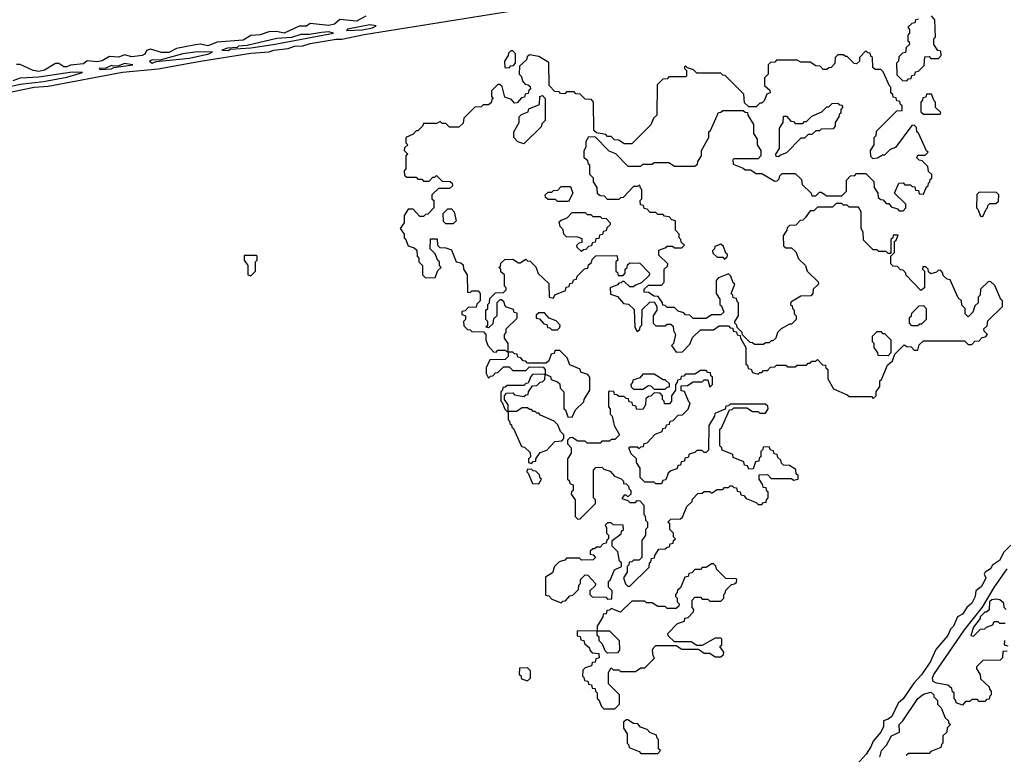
# Model space of a CAD drawing. Extents: x 2889633 to 3052318, y 540750 to 918690.
# Tile 367 of 656: x 2944452 to 2949750, y 782575 to 786528. Entities that reach past the tile are written whole.
import ezdxf

# ---------------------------------------------------------------- set-up
doc = ezdxf.new("R2010")
doc.units = 0

msp = doc.modelspace()

# ---------------------------------------------------------------- linework, layer by layer
at = {"layer": '0CON02XD'}
for points in [[(2944365, 786131.2), (2944530, 786165), (2944605, 786171.2), (2945005.7, 786245.7), (2945196.1, 786263.9), (2945424.4, 786305.6), (2945695, 786347.5), (2945795, 786356.2), (2945820, 786365), (2945896.4, 786373.6), (2945930, 786385), (2945975, 786388), (2946015, 786400.8), (2946153.9, 786423.9), (2946185.9, 786424.1), (2946305, 786448.6), (2947202, 786592)], [(2946315, 786547.5), (2946265, 786520), (2946175, 786530), (2946145, 786503.8), (2946115, 786496.7), (2946015, 786507.5), (2945995, 786493.3), (2945955, 786493.3), (2945875, 786456), (2945833.9, 786463.9), (2945793, 786463), (2945745, 786446.7), (2945695, 786442.5), (2945655, 786418.8), (2945515, 786407.5), (2945465, 786388), (2945425, 786396.7), (2945397, 786393), (2945295.9, 786374.1), (2945255, 786351.9), (2945215, 786352), (2945155, 786370), (2945135, 786362.5), (2945125, 786343.3), (2945110, 786335), (2945055, 786328), (2945015, 786338.8), (2944985, 786327.5), (2944935, 786330), (2944895, 786306.7), (2944868, 786302), (2944815, 786307.5), (2944795, 786291.2), (2944725, 786283.3), (2944705, 786274), (2944690, 786275), (2944661.7, 786291.7), (2944645, 786292.5), (2944585, 786256.7), (2944555, 786250), (2944524.2, 786254.2), (2944455, 786286.7), (2944435, 786287.5)], [(2949288.3, 786531.7), (2949271.7, 786528.3), (2949268.3, 786511.7), (2949251.7, 786508.3), (2949231.7, 786488.3), (2949240, 786475), (2949240, 786455), (2949230, 786445), (2949230, 786415), (2949238.3, 786408.3), (2949240, 786395), (2949221.7, 786378.3), (2949218.3, 786351.7), (2949201.7, 786348.3), (2949181.7, 786328.3), (2949180, 786305), (2949170, 786295), (2949171.7, 786231.7), (2949201.7, 786201.7), (2949225, 786200)], [(2949225, 786200), (2949235, 786210), (2949248.3, 786211.7), (2949251.7, 786228.3), (2949268.3, 786231.7), (2949271.7, 786248.3), (2949288.3, 786251.7), (2949318.3, 786281.7), (2949321.7, 786328.3), (2949345, 786330), (2949355, 786320), (2949395, 786320), (2949410, 786335), (2949408.3, 786358.3), (2949391.7, 786361.7), (2949370, 786395), (2949370, 786425), (2949380, 786435), (2949377, 786527), (2949358.3, 786548.3)], [(2946210, 786470), (2946295, 786474.3), (2946350, 786485), (2946370, 786495), (2946335, 786500), (2946215, 786476.7), (2946210, 786470)], [(2945575, 786363.3), (2945585, 786370), (2945695, 786376.7), (2945815, 786394.2), (2946140, 786455), (2946115, 786462.5), (2946075, 786460), (2946010.7, 786449.3), (2945965, 786448.8), (2945915, 786433.3), (2945835, 786428), (2945675, 786390), (2945630, 786385), (2945621.7, 786378.3), (2945570, 786375), (2945540, 786365), (2945575, 786363.3)], [(2945165, 786294), (2945187, 786303), (2945365, 786320.8), (2945470, 786345), (2945490, 786355), (2945395, 786353.8), (2945330, 786345), (2945205, 786310), (2945165, 786312.5), (2945150, 786305), (2945165, 786294)], [(2947361.7, 786131.7), (2947355, 786140), (2947331.7, 786141.7), (2947300, 786175), (2947298.3, 786298.3), (2947245, 786330), (2947195, 786340), (2947181.7, 786328.3), (2947178.3, 786311.7), (2947141.7, 786278.3), (2947140, 786235), (2947150, 786225), (2947160, 786195), (2947171.7, 786181.7), (2947188.3, 786178.3), (2947198.3, 786168.3), (2947200, 786155), (2947191.7, 786148.3), (2947188.3, 786131.7), (2947171.7, 786128.3), (2947168.3, 786111.7), (2947151.7, 786108.3), (2947128.3, 786081.7), (2947115, 786080), (2947098.3, 786098.3), (2947061.7, 786111.7), (2947048.3, 786168.3), (2947035, 786180), (2947025, 786180), (2946990, 786145), (2946990, 786115), (2947000, 786105), (2946991.7, 786098.3), (2946988.3, 786081.7), (2946975, 786070), (2946945, 786070), (2946935, 786060), (2946901.7, 786058.3), (2946841.7, 785998.3), (2946838.3, 785971.7), (2946815, 785950), (2946765, 785950), (2946745, 785970), (2946725, 785970), (2946715, 785980), (2946695, 785970), (2946625, 785970), (2946620, 785955), (2946595, 785930), (2946585, 785930), (2946568.3, 785911.7), (2946530, 785895), (2946530, 785865), (2946540, 785855), (2946521.7, 785838.3), (2946520, 785825), (2946540, 785805), (2946530, 785795), (2946530, 785725), (2946520, 785715), (2946521.7, 785691.7), (2946535, 785680), (2946585, 785680), (2946595, 785670), (2946615, 785670), (2946625, 785660), (2946655, 785660), (2946675, 785680), (2946685, 785680), (2946695, 785690), (2946725, 785660), (2946768.3, 785658.3), (2946778.3, 785648.3), (2946780, 785635), (2946765, 785620), (2946705, 785620), (2946670, 785585), (2946670, 785565), (2946680, 785555), (2946680, 785515), (2946648.3, 785481.7), (2946635, 785480), (2946625, 785470), (2946605, 785470), (2946568.3, 785508.3), (2946541.7, 785508.3), (2946520, 785475), (2946520, 785435), (2946500, 785405), (2946520, 785375), (2946520, 785355), (2946528.3, 785348.3), (2946541.7, 785311.7), (2946575, 785300), (2946588.3, 785288.3), (2946590, 785255), (2946600, 785245), (2946600, 785225), (2946620, 785205), (2946620, 785155), (2946635, 785140), (2946688.3, 785141.7), (2946701.7, 785178.3), (2946720, 785195), (2946710, 785205), (2946710, 785225), (2946701.7, 785231.7), (2946688.3, 785268.3), (2946660, 785295), (2946661.7, 785348.3), (2946698.3, 785348.3), (2946700, 785315), (2946711.7, 785301.7), (2946745, 785300), (2946775, 785290), (2946800, 785225), (2946825, 785220), (2946838.3, 785208.3), (2946840, 785185), (2946860, 785155), (2946861.7, 785061.7), (2946875, 785060), (2946885, 785070), (2946918.3, 785068.3), (2946930, 785055), (2946930, 785015), (2946911.7, 784998.3), (2946908.3, 784981.7), (2946865, 784980), (2946848.3, 784961.7), (2946831.7, 784958.3), (2946831.7, 784941.7), (2946850, 784935), (2946850, 784915), (2946840, 784905), (2946841.7, 784881.7), (2946861.7, 784861.7), (2946875, 784860), (2946885, 784850), (2946948.3, 784848.3), (2946960, 784835), (2946960, 784805), (2946970, 784775), (2947001.7, 784741.7), (2947015, 784740), (2947025, 784750), (2947065, 784750), (2947080, 784740), (2947080, 784785), (2947060, 784815), (2947060, 784835), (2947070, 784845), (2947070, 784865), (2947128.3, 784921.7), (2947128.3, 784948.3), (2947111.7, 784951.7), (2947108.3, 784968.3), (2947071.7, 784981.7), (2947061.7, 784991.7), (2947058.3, 785008.3), (2947045, 785020), (2947035, 785020), (2947020, 785005), (2947020, 784935), (2947001.7, 784918.3), (2946998.3, 784891.7), (2946975, 784870), (2946960, 784875), (2946970, 784885), (2946970, 784905), (2946960, 784915), (2946960, 784965), (2946970, 784975), (2946970, 784995), (2946980, 785005), (2946981.7, 785028.3), (2947011.7, 785058.3), (2947055, 785060), (2947070, 785075), (2947070, 785085), (2947060, 785095), (2947060, 785155), (2947041.7, 785171.7), (2947040, 785185), (2947030, 785195), (2947038.3, 785201.7), (2947041.7, 785218.3), (2947061.7, 785238.3), (2947105, 785240), (2947135, 785220), (2947145, 785220), (2947175, 785240), (2947185, 785230), (2947198.3, 785228.3), (2947228.3, 785198.3), (2947241.7, 785161.7), (2947298.3, 785108.3), (2947300, 785035), (2947325, 785030), (2947331.7, 785048.3), (2947388.3, 785071.7), (2947391.7, 785088.3), (2947408.3, 785091.7), (2947411.7, 785108.3), (2947428.3, 785111.7), (2947431.7, 785128.3), (2947448.3, 785131.7), (2947451.7, 785148.3), (2947491.7, 785188.3), (2947508.3, 785191.7), (2947511.7, 785208.3), (2947528.3, 785221.7), (2947531.7, 785238.3), (2947551.7, 785258.3), (2947665, 785260), (2947670, 785235), (2947660, 785225), (2947660, 785175), (2947668.3, 785168.3), (2947671.7, 785151.7), (2947698.3, 785151.7), (2947710, 785165), (2947710, 785185), (2947720, 785195), (2947721.7, 785208.3), (2947735, 785220), (2947788.3, 785218.3), (2947840, 785165), (2947838.3, 785151.7), (2947798.3, 785111.7), (2947765, 785100), (2947755, 785090), (2947735, 785090), (2947705, 785120), (2947695, 785120), (2947688.3, 785111.7), (2947675, 785110), (2947668.3, 785101.7), (2947630, 785085), (2947631.7, 785051.7), (2947668.3, 785038.3), (2947701.7, 785001.7), (2947728.3, 784998.3), (2947758.3, 784968.3), (2947761.7, 784871.7), (2947775, 784850), (2947788.3, 784861.7), (2947790, 784875), (2947800, 784885), (2947801.7, 784968.3), (2947841.7, 785008.3), (2947865, 785010), (2947880, 784985), (2947880, 784965), (2947860, 784935), (2947860, 784895), (2947875, 784880), (2947925, 784880), (2947935, 784890), (2947955, 784890), (2947968.3, 784878.3), (2947970, 784855), (2947980, 784835), (2947970, 784785), (2947960, 784775), (2947985, 784740), (2948018.3, 784741.7), (2948058.3, 784781.7), (2948071.7, 784818.3), (2948115, 784860), (2948185, 784860), (2948215, 784880), (2948265, 784880), (2948275, 784870), (2948288.3, 784868.3), (2948291.7, 784851.7), (2948308.3, 784848.3), (2948311.7, 784831.7), (2948328.3, 784828.3), (2948330, 784815), (2948360, 784765), (2948360, 784675), (2948368.3, 784668.3), (2948371.7, 784651.7), (2948388.3, 784648.3), (2948395, 784630), (2948425, 784620), (2948435, 784630), (2948445, 784630), (2948455, 784640), (2948475, 784640), (2948491.7, 784658.3), (2948515, 784660), (2948525, 784670), (2948575, 784670), (2948585, 784660), (2948625, 784660), (2948635, 784670), (2948685, 784670), (2948695, 784680), (2948705, 784680), (2948715, 784690), (2948735, 784690), (2948745, 784700), (2948771.7, 784671.7), (2948788.3, 784668.3), (2948790, 784655), (2948800, 784645), (2948800, 784595), (2948831.7, 784541.7), (2948905, 784510), (2948915, 784500), (2949035, 784500), (2949045, 784490)], [(2947085, 786270), (2947095, 786280), (2947108.3, 786281.7), (2947120, 786295), (2947120, 786345), (2947105, 786360), (2947095, 786360), (2947081.7, 786348.3), (2947080, 786335), (2947060, 786305), (2947061.7, 786271.7), (2947085, 786270)], [(2949045, 784490), (2949060, 784505), (2949060, 784525), (2949080, 784555), (2949080, 784585), (2949088.3, 784591.7), (2949121.7, 784668.3), (2949148.3, 784691.7), (2949161.7, 784728.3), (2949211.7, 784778.3), (2949225, 784770), (2949248.3, 784768.3), (2949265, 784750), (2949285, 784750), (2949291.7, 784778.3), (2949315, 784800), (2949535, 784800), (2949555, 784780), (2949575, 784780), (2949591.7, 784798.3), (2949615, 784800), (2949631.7, 784818.3), (2949648.3, 784821.7), (2949660, 784835), (2949641.7, 784851.7), (2949640, 784865), (2949658.3, 784881.7), (2949661.7, 784908.3), (2949740, 784985), (2949740, 785015), (2949731.7, 785021.7), (2949698.3, 785098.3), (2949678.3, 785118.3), (2949665, 785120), (2949621.7, 785078.3), (2949620, 785045), (2949610, 785035), (2949610, 785005), (2949591.7, 784988.3), (2949580, 784955), (2949555, 784930), (2949540, 784945), (2949540, 784975), (2949521.7, 784991.7), (2949520, 785015), (2949501.7, 785031.7), (2949458.3, 785128.3), (2949441.7, 785131.7), (2949421.7, 785151.7), (2949420, 785165), (2949408.3, 785178.3), (2949395, 785180), (2949385, 785170), (2949355, 785160), (2949341.7, 785171.7), (2949340, 785185), (2949328.3, 785198.3), (2949311.7, 785198.3), (2949310, 785185), (2949320, 785175), (2949320, 785085), (2949301.7, 785071.7), (2949220, 785155), (2949220, 785165), (2949205, 785180), (2949191.7, 785181.7), (2949175, 785200), (2949151.7, 785201.7), (2949140, 785215), (2949140, 785255), (2949160, 785275), (2949160, 785335), (2949168.3, 785341.7), (2949178.3, 785368.3), (2949151.7, 785368.3), (2949150, 785355), (2949140, 785345), (2949140, 785275), (2949135, 785270), (2949125, 785270), (2949115, 785280), (2949075, 785280), (2949065, 785290), (2949045, 785290), (2948991.7, 785341.7), (2948990, 785385), (2948980, 785405), (2948980, 785495), (2948965, 785520), (2948915, 785520), (2948905, 785530), (2948885, 785530), (2948875, 785540), (2948845, 785540), (2948825, 785520), (2948745, 785520), (2948725, 785500), (2948705, 785500), (2948678.3, 785461.7), (2948665, 785450), (2948651.7, 785448.3), (2948628.3, 785421.7), (2948595, 785420), (2948581.7, 785408.3), (2948580, 785395), (2948560, 785365), (2948561.7, 785311.7), (2948575, 785300), (2948605, 785300), (2948628.3, 785278.3), (2948641.7, 785241.7), (2948680, 785205), (2948690, 785175), (2948748.3, 785118.3), (2948750, 785105), (2948721.7, 785078.3), (2948720, 785055), (2948708.3, 785041.7), (2948655, 785040), (2948601.7, 785008.3), (2948600, 784995), (2948608.3, 784988.3), (2948610, 784975), (2948620, 784965), (2948620, 784945), (2948630, 784935), (2948630, 784915), (2948605, 784890), (2948595, 784890), (2948550, 784865), (2948530, 784845), (2948520, 784815), (2948505, 784800), (2948495, 784800), (2948485, 784790), (2948465, 784790), (2948455, 784780), (2948405, 784780), (2948395, 784790), (2948381.7, 784791.7), (2948341.7, 784831.7), (2948340, 784845), (2948311.7, 784871.7), (2948310, 784885), (2948300, 784895), (2948300, 784905), (2948320, 784935), (2948320, 785005), (2948311.7, 785011.7), (2948308.3, 785028.3), (2948291.7, 785031.7), (2948290, 785045), (2948280, 785055), (2948300, 785105), (2948291.7, 785111.7), (2948278.3, 785148.3), (2948265, 785160), (2948211.7, 785138.3), (2948200, 785125), (2948200, 785055), (2948220, 785025), (2948220, 784995), (2948228.3, 784988.3), (2948240, 784955), (2948225, 784940), (2948175, 784940), (2948145, 784920), (2948075, 784920), (2948058.3, 784938.3), (2948035, 784940), (2948025, 784950), (2947995, 784960), (2947975, 784980), (2947935, 784980), (2947925, 784990), (2947911.7, 784991.7), (2947910, 785005), (2947888.3, 785038.3), (2947865, 785040), (2947835, 785060), (2947811.7, 785061.7), (2947811.7, 785078.3), (2947835, 785100), (2947905, 785100), (2947920, 785115), (2947920, 785185), (2947938.3, 785201.7), (2947940, 785215), (2947891.7, 785261.7), (2947891.7, 785288.3), (2947925, 785300), (2947935, 785310), (2947965, 785310), (2947975, 785300), (2948015, 785300), (2948030, 785315), (2948011.7, 785331.7), (2948010, 785345), (2948000, 785355), (2948000, 785375), (2947980, 785395), (2947980, 785445), (2947961.7, 785451.7), (2947947, 785467), (2947921.7, 785471.7), (2947915, 785480), (2947885, 785480), (2947875, 785490), (2947845, 785490), (2947828.3, 785508.3), (2947811.7, 785511.7), (2947808.3, 785528.3), (2947791.7, 785531.7), (2947790, 785555), (2947800, 785565), (2947800, 785615), (2947791.7, 785621.7), (2947788.3, 785638.3), (2947775, 785630), (2947755, 785630), (2947698.3, 785571.7), (2947685, 785570), (2947675, 785560), (2947615, 785560), (2947598.3, 785578.3), (2947575, 785580), (2947561.7, 785591.7), (2947560, 785625), (2947540, 785655), (2947540, 785675), (2947520, 785695), (2947520, 785745), (2947511.7, 785751.7), (2947508.3, 785768.3), (2947490, 785785), (2947490, 785825), (2947500, 785845), (2947500, 785875), (2947515, 785900), (2947548.3, 785898.3), (2947621.7, 785821.7), (2947658.3, 785808.3), (2947725, 785740), (2947795, 785740), (2947805, 785750), (2947855, 785750), (2947865, 785760), (2947945, 785760), (2947975, 785740), (2948085, 785740), (2948098.3, 785751.7), (2948100, 785765), (2948120, 785795), (2948120, 785825), (2948160, 785895), (2948160, 785925), (2948168.3, 785931.7), (2948211.7, 786028.3), (2948225, 786030), (2948235, 786040), (2948345, 786040), (2948355, 786030), (2948368.3, 786028.3), (2948370, 786015), (2948400, 785965), (2948400, 785915), (2948420, 785885), (2948420, 785855), (2948440, 785825), (2948440, 785795), (2948425, 785780), (2948295, 785780), (2948290, 785775), (2948291.7, 785751.7), (2948345, 785730), (2948355, 785720), (2948385, 785720), (2948415, 785700), (2948445, 785700), (2948515, 785660), (2948528.3, 785661.7), (2948538.3, 785671.7), (2948541.7, 785688.3), (2948555, 785700), (2948625, 785700), (2948658.3, 785668.3), (2948661.7, 785641.7), (2948710, 785595), (2948715, 785580), (2948735, 785580), (2948755, 785600), (2948765, 785600), (2948795, 785580), (2948875, 785580), (2948900, 785605), (2948900, 785665), (2948921.7, 785688.3), (2948945, 785690), (2948955, 785700), (2949005, 785700), (2949048.3, 785658.3), (2949050, 785625), (2949070, 785595), (2949071.7, 785571.7), (2949085, 785560), (2949098.3, 785558.3), (2949115, 785540), (2949128.3, 785538.3), (2949141.7, 785521.7), (2949175, 785510), (2949185, 785500), (2949205, 785500), (2949220, 785515), (2949220, 785535), (2949160, 785595), (2949181.7, 785648.3), (2949205, 785650), (2949215, 785640), (2949245, 785640), (2949255, 785630), (2949268.3, 785628.3), (2949271.7, 785611.7), (2949288.3, 785608.3), (2949291.7, 785591.7), (2949315, 785590), (2949331.7, 785628.3), (2949340, 785635), (2949341.7, 785648.3), (2949350, 785655), (2949351.7, 785668.3), (2949360, 785675), (2949360, 785695), (2949341.7, 785711.7), (2949338.3, 785738.3), (2949308.3, 785768.3), (2949291.7, 785771.7), (2949280, 785785), (2949285, 785800), (2949325, 785800), (2949340, 785815), (2949331.7, 785821.7), (2949288.3, 785918.3), (2949280, 785925), (2949278.3, 785948.3), (2949265, 785960), (2949251.7, 785958.3), (2949165, 785840), (2949135, 785830), (2949105, 785800), (2949095, 785800), (2949067, 785783), (2949045, 785780), (2949031.7, 785791.7), (2949030, 785825), (2949050, 785855), (2949050, 785895), (2949060, 785905), (2949061.7, 785928.3), (2949171.7, 786038.3), (2949200, 786040), (2949200, 786065), (2949191.7, 786071.7), (2949188.3, 786088.3), (2949171.7, 786091.7), (2949168.3, 786108.3), (2949151.7, 786111.7), (2949150, 786125), (2949140, 786135), (2949140, 786165), (2949131.7, 786171.7), (2949098.3, 786248.3), (2949085, 786260), (2949055, 786260), (2949041.7, 786271.7), (2949040, 786325), (2949031.7, 786331.7), (2949028.3, 786348.3), (2949015, 786350), (2949005, 786360), (2948970, 786325), (2948970, 786305), (2948955, 786290), (2948941.7, 786291.7), (2948905, 786330), (2948895, 786330), (2948885, 786340), (2948855, 786340), (2948840, 786325), (2948838.3, 786291.7), (2948818.3, 786271.7), (2948805, 786270), (2948795, 786260), (2948775, 786260), (2948758.3, 786278.3), (2948735, 786280), (2948705, 786300), (2948655, 786300), (2948635, 786310), (2948525, 786310), (2948515, 786300), (2948491.7, 786298.3), (2948480, 786285), (2948480, 786235), (2948460, 786215), (2948460, 786175), (2948488.3, 786148.3), (2948490, 786135), (2948471.7, 786128.3), (2948458.3, 786091.7), (2948445, 786080), (2948435, 786080), (2948415, 786060), (2948375, 786060), (2948351.7, 786081.7), (2948348.3, 786128.3), (2948248.3, 786228.3), (2948235, 786230), (2948225, 786240), (2948095, 786240), (2948078.3, 786258.3), (2948045, 786270), (2948035, 786280), (2948030, 786275), (2948030, 786265), (2948040, 786255), (2948040, 786225), (2948035, 786220), (2947945, 786220), (2947935, 786210), (2947911.7, 786208.3), (2947881.7, 786178.3), (2947880, 786015), (2947861.7, 785998.3), (2947848.3, 785961.7), (2947745, 785860), (2947705, 785860), (2947675, 785880), (2947651.7, 785881.7), (2947635, 785900), (2947615, 785900), (2947605, 785910), (2947555, 785920), (2947541.7, 785931.7), (2947540, 786085), (2947528.3, 786098.3), (2947495, 786100), (2947468.3, 786128.3), (2947445, 786130), (2947435, 786140), (2947395, 786140), (2947385, 786130), (2947361.7, 786131.7)], [(2944885, 786260), (2944945, 786264), (2944958.3, 786271.7), (2945060, 786285), (2945015, 786292.5), (2944985, 786280), (2944955, 786277.5), (2944945, 786282.5), (2944915, 786267.5), (2944880, 786265), (2944885, 786260)], [(2944325, 786153.1), (2944455, 786182), (2944580, 786195), (2944705, 786218.8), (2944790, 786245), (2944735, 786246), (2944555, 786219.2), (2944455, 786213.8), (2944415, 786198.8)], [(2947165, 785860), (2947131.7, 785871.7), (2947110, 785895), (2947110, 785925), (2947140, 785975), (2947140, 786005), (2947151.7, 786018.3), (2947188.3, 786031.7), (2947191.7, 786048.3), (2947248.3, 786071.7), (2947250, 786115), (2947265, 786120), (2947280, 786105), (2947280, 785985), (2947261.7, 785968.3), (2947258.3, 785951.7), (2947165, 785860)], [(2949405, 786020), (2949408.3, 786028.3), (2949380, 786055), (2949380, 786085), (2949371.7, 786091.7), (2949358.3, 786128.3), (2949331.7, 786128.3), (2949328.3, 786111.7), (2949311.7, 786108.3), (2949310, 786095), (2949300, 786085), (2949301.7, 786031.7), (2949315, 786020), (2949405, 786020)], [(2948535, 785790), (2948521.7, 785791.7), (2948520, 785805), (2948540, 785835), (2948540, 785945), (2948560, 785975), (2948561.7, 786008.3), (2948578.3, 786008.3), (2948601.7, 785981.7), (2948615, 785980), (2948625, 785970), (2948665, 785970), (2948675, 785980), (2948685, 785980), (2948715, 786010), (2948768.3, 786031.7), (2948795, 786060), (2948805, 786060), (2948823, 786077), (2948855, 786080), (2948865, 786070), (2948878.3, 786068.3), (2948880, 786055), (2948870, 786045), (2948870, 786025), (2948861.7, 786018.3), (2948860, 786005), (2948840, 785975), (2948840, 785955), (2948828.3, 785941.7), (2948765, 785940), (2948755, 785930), (2948735, 785930), (2948715, 785910), (2948695, 785910), (2948675, 785890), (2948655, 785890), (2948578.3, 785811.7), (2948545, 785800), (2948535, 785790)], [(2947405, 785550), (2947345, 785550), (2947335, 785560), (2947295, 785560), (2947281.7, 785571.7), (2947280, 785585), (2947295, 785600), (2947315, 785600), (2947325, 785610), (2947348.3, 785611.7), (2947365, 785630), (2947415, 785630), (2947427.5, 785595), (2947405, 785550)], [(2949635, 785470), (2949651.7, 785508.3), (2949660, 785515), (2949661.7, 785528.3), (2949671.7, 785538.3), (2949705, 785540), (2949718.3, 785551.7), (2949720, 785585), (2949708.3, 785598.3), (2949615, 785600), (2949601.7, 785588.3), (2949600, 785515), (2949608.3, 785508.3), (2949621.7, 785471.7), (2949635, 785470)], [(2946785, 785430), (2946745, 785430), (2946733, 785443), (2946730, 785485), (2946755, 785510), (2946775, 785510), (2946790, 785495), (2946800, 785445), (2946785, 785430)], [(2947475, 785280), (2947451.7, 785301.7), (2947450, 785315), (2947461.7, 785328.3), (2947478.3, 785331.7), (2947478.3, 785348.3), (2947455, 785357.5), (2947395, 785360), (2947380, 785375), (2947377, 785397), (2947360, 785415), (2947355, 785440), (2947365, 785450), (2947398.3, 785461.7), (2947425, 785490), (2947495, 785490), (2947505, 785480), (2947525, 785480), (2947535, 785470), (2947575, 785470), (2947585, 785460), (2947608.3, 785458.3), (2947630, 785435), (2947630, 785425), (2947611.7, 785408.3), (2947608.3, 785391.7), (2947591.7, 785388.3), (2947588.3, 785371.7), (2947571.7, 785368.3), (2947568.3, 785351.7), (2947551.7, 785348.3), (2947548.3, 785331.7), (2947531.7, 785328.3), (2947528.3, 785311.7), (2947511.7, 785308.3), (2947498.3, 785291.7), (2947485, 785290), (2947475, 785280)], [(2948245, 785240), (2948258.3, 785251.7), (2948260, 785265), (2948251.7, 785271.7), (2948238.3, 785308.3), (2948225, 785320), (2948191.7, 785308.3), (2948190, 785295), (2948180, 785285), (2948181.7, 785271.7), (2948205, 785250), (2948235, 785250), (2948245, 785240)], [(2945695, 785150), (2945720, 785175), (2945720, 785225), (2945730, 785235), (2945730, 785255), (2945725, 785260), (2945660, 785260), (2945660, 785235), (2945680, 785205), (2945680, 785155), (2945695, 785150)], [(2949285, 784880), (2949251.7, 784881.7), (2949240, 784895), (2949240, 784925), (2949250, 784935), (2949251.7, 784948.3), (2949291.7, 784988.3), (2949315, 784990), (2949330, 784975), (2949330, 784915), (2949305, 784890), (2949295, 784890), (2949285, 784880)], [(2947345, 784860), (2947358.3, 784871.7), (2947360, 784885), (2947338.3, 784908.3), (2947301.7, 784921.7), (2947275, 784950), (2947245, 784950), (2947231.7, 784938.3), (2947231.7, 784921.7), (2947248.3, 784918.3), (2947271.7, 784891.7), (2947288.3, 784888.3), (2947291.7, 784871.7), (2947305, 784870), (2947315, 784860), (2947345, 784860)], [(2949125, 784720), (2949071.7, 784721.7), (2949070, 784735), (2949050, 784765), (2949050, 784785), (2949040, 784795), (2949040, 784825), (2949065, 784850), (2949085, 784850), (2949095, 784840), (2949105, 784840), (2949140, 784805), (2949140, 784735), (2949125, 784720)], [(2947425, 784390), (2947441.7, 784428.3), (2947488.3, 784471.7), (2947490, 784485), (2947520, 784535), (2947520, 784605), (2947508.3, 784618.3), (2947471.7, 784631.7), (2947468.3, 784648.3), (2947411.7, 784671.7), (2947398.3, 784708.3), (2947358.3, 784748.3), (2947331.7, 784748.3), (2947328.3, 784731.7), (2947311.7, 784728.3), (2947298.3, 784691.7), (2947285, 784680), (2947185, 784680), (2947175, 784690), (2947161.7, 784691.7), (2947148.3, 784708.3), (2947131.7, 784711.7), (2947128.3, 784728.3), (2947115, 784730), (2947105, 784740), (2947080, 784740), (2947080, 784715), (2947065, 784700), (2946981.7, 784698.3), (2946962.5, 784655), (2946962.5, 784625), (2946975, 784600), (2946985, 784610), (2946998.3, 784611.7), (2947011.7, 784628.3), (2947025, 784630), (2947055, 784660), (2947085, 784660), (2947105, 784640), (2947175, 784640), (2947195, 784660), (2947268.3, 784658.3), (2947280, 784645), (2947280, 784620), (2947308.3, 784608.3), (2947311.7, 784591.7), (2947345, 784580), (2947358.3, 784568.3), (2947360, 784545), (2947380, 784525), (2947380, 784435), (2947388.3, 784428.3), (2947401.7, 784391.7), (2947425, 784390)], [(2947080, 784420), (2947080, 784455), (2947060, 784485), (2947060, 784505), (2947071.7, 784518.3), (2947105, 784520), (2947115, 784510), (2947165, 784500), (2947175, 784510), (2947188.3, 784511.7), (2947190, 784525), (2947211.7, 784558.3), (2947235, 784560), (2947251.7, 784578.3), (2947265, 784580), (2947278.3, 784591.7), (2947280, 784620), (2947211.7, 784618.3), (2947201.7, 784608.3), (2947188.3, 784571.7), (2947175, 784570), (2947165, 784560), (2947075, 784560), (2947065, 784550), (2947051.7, 784548.3), (2947050, 784535), (2947040, 784525), (2947040, 784475), (2947048.3, 784468.3), (2947061.7, 784431.7), (2947075, 784420), (2947080, 784420)], [(2947735, 783480), (2947838.3, 783581.7), (2947840, 783605), (2947848.3, 783611.7), (2947851.7, 783628.3), (2947868.3, 783631.7), (2947870, 783645), (2947891.7, 783678.3), (2947925, 783680), (2947935, 783690), (2947948.3, 783691.7), (2947951.7, 783708.3), (2947968.3, 783711.7), (2947970, 783725), (2947980, 783735), (2947970, 783745), (2947970, 783765), (2947950, 783785), (2947950, 783815), (2947940, 783825), (2947955, 783840), (2948008.3, 783841.7), (2948018.3, 783851.7), (2948041.7, 783908.3), (2948070, 783935), (2948071.7, 783948.3), (2948101.7, 783978.3), (2948125, 783980), (2948135, 783990), (2948165, 783990), (2948175, 783980), (2948205, 784000), (2948235, 784000), (2948245, 784010), (2948265, 784010), (2948275, 784020), (2948285, 784020), (2948295, 784010), (2948308.3, 784008.3), (2948311.7, 783991.7), (2948328.3, 783988.3), (2948331.7, 783971.7), (2948348.3, 783968.3), (2948361.7, 783951.7), (2948415, 783930), (2948425, 783920), (2948445, 783920), (2948455, 783930), (2948468.3, 783931.7), (2948470, 783945), (2948480, 783955), (2948480, 783985), (2948471.7, 783991.7), (2948468.3, 784008.3), (2948451.7, 784011.7), (2948450, 784025), (2948430, 784055), (2948431.7, 784078.3), (2948475, 784080), (2948495, 784060), (2948605, 784060), (2948615, 784050), (2948640, 784055), (2948640, 784075), (2948630, 784085), (2948628.3, 784108.3), (2948595, 784130), (2948561.7, 784131.7), (2948551.7, 784141.7), (2948548.3, 784158.3), (2948531.7, 784171.7), (2948528.3, 784188.3), (2948511.7, 784191.7), (2948508.3, 784208.3), (2948491.7, 784211.7), (2948485, 784230), (2948451.7, 784228.3), (2948450, 784215), (2948440, 784205), (2948440, 784175), (2948431.7, 784168.3), (2948428.3, 784151.7), (2948411.7, 784148.3), (2948398.3, 784111.7), (2948375, 784110), (2948368.3, 784128.3), (2948351.7, 784131.7), (2948348.3, 784148.3), (2948291.7, 784171.7), (2948288.3, 784188.3), (2948231.7, 784211.7), (2948230, 784225), (2948220, 784235), (2948220, 784325), (2948228.3, 784331.7), (2948271.7, 784428.3), (2948285, 784430), (2948295, 784440), (2948365, 784440), (2948395, 784420), (2948425, 784420), (2948435, 784410), (2948465, 784410), (2948480, 784435), (2948478.3, 784448.3), (2948465, 784460), (2948275, 784460), (2948265, 784450), (2948251.7, 784448.3), (2948248.3, 784431.7), (2948191.7, 784408.3), (2948190, 784395), (2948160, 784345), (2948158.3, 784211.7), (2948145, 784200), (2948135, 784200), (2948125, 784210), (2948095, 784210), (2948085, 784200), (2948055, 784190), (2948048.3, 784171.7), (2948031.7, 784168.3), (2948028.3, 784151.7), (2948011.7, 784148.3), (2948008.3, 784131.7), (2947995, 784130), (2947988.3, 784111.7), (2947955, 784100), (2947941.7, 784088.3), (2947928.3, 784051.7), (2947911.7, 784048.3), (2947905, 784030), (2947875, 784030), (2947865, 784040), (2947815, 784040), (2947790, 784065), (2947790, 784115), (2947770, 784145), (2947770, 784165), (2947741.7, 784191.7), (2947730, 784225), (2947735, 784230), (2947775, 784230), (2947785, 784220), (2947795, 784230), (2947808.3, 784231.7), (2947811.7, 784248.3), (2947828.3, 784251.7), (2947871.7, 784298.3), (2947908.3, 784311.7), (2947911.7, 784328.3), (2947928.3, 784331.7), (2947931.7, 784348.3), (2947948.3, 784351.7), (2947951.7, 784368.3), (2947968.3, 784371.7), (2947995, 784400), (2948018.3, 784401.7), (2948048.3, 784431.7), (2948060, 784465), (2948051.7, 784471.7), (2948028.3, 784528.3), (2948011.7, 784531.7), (2948011.7, 784558.3), (2948045, 784560), (2948075, 784580), (2948125, 784580), (2948135, 784590), (2948155, 784590), (2948165, 784550), (2948180, 784565), (2948180, 784605), (2948171.7, 784611.7), (2948168.3, 784628.3), (2948155, 784630), (2948145, 784640), (2948115, 784640), (2948085, 784620), (2948035, 784620), (2948025, 784610), (2948011.7, 784608.3), (2948008.3, 784591.7), (2947991.7, 784588.3), (2947990, 784575), (2947980, 784565), (2947980, 784535), (2947960, 784505), (2947960, 784475), (2947948.3, 784461.7), (2947921.7, 784461.7), (2947920, 784475), (2947910, 784485), (2947910, 784505), (2947898.3, 784518.3), (2947865, 784520), (2947848.3, 784501.7), (2947835, 784500), (2947821.7, 784488.3), (2947820, 784455), (2947805, 784430), (2947771.7, 784431.7), (2947768.3, 784448.3), (2947751.7, 784451.7), (2947748.3, 784468.3), (2947731.7, 784471.7), (2947728.3, 784488.3), (2947715, 784490), (2947705, 784500), (2947675, 784500), (2947665, 784510), (2947651.7, 784511.7), (2947648.3, 784528.3), (2947625, 784530), (2947620, 784525), (2947620, 784445), (2947630, 784435), (2947630, 784405), (2947640, 784395), (2947650, 784345), (2947680, 784295), (2947655, 784270), (2947635, 784270), (2947625, 784260), (2947585, 784260), (2947575, 784250), (2947505, 784250), (2947495, 784260), (2947455, 784260), (2947425, 784280), (2947411.7, 784278.3), (2947400, 784265), (2947400, 784245), (2947420, 784225), (2947420, 784195), (2947400, 784165), (2947400, 784055), (2947408.3, 784048.3), (2947411.7, 784031.7), (2947430, 784025), (2947430, 783995), (2947421.7, 783988.3), (2947420, 783975), (2947440, 783945), (2947440, 783855), (2947455, 783840), (2947468.3, 783841.7), (2947550, 783925), (2947550, 783945), (2947540, 783955), (2947540, 784105), (2947551.7, 784118.3), (2947585, 784120), (2947595, 784110), (2947628.3, 784098.3), (2947651.7, 784071.7), (2947688.3, 784058.3), (2947700, 784045), (2947701.7, 784031.7), (2947715, 784030), (2947728.3, 784018.3), (2947730, 784005), (2947740, 783995), (2947740, 783975), (2947725, 783960), (2947715, 783970), (2947705, 783970), (2947691.7, 783951.7), (2947725, 783940), (2947735, 783930), (2947765, 783930), (2947775, 783940), (2947788.3, 783938.3), (2947810, 783915), (2947810, 783865), (2947818.3, 783858.3), (2947820, 783835), (2947830, 783825), (2947830, 783795), (2947820, 783785), (2947820, 783755), (2947800, 783725), (2947800, 783635), (2947785, 783620), (2947755, 783620), (2947745, 783610), (2947731.7, 783608.3), (2947730, 783595), (2947720, 783585), (2947720, 783555), (2947700, 783525), (2947711.7, 783491.7), (2947725, 783480), (2947735, 783480)], [(2947925, 784540), (2947935, 784550), (2947948.3, 784551.7), (2947948.3, 784568.3), (2947925, 784590), (2947915, 784590), (2947865, 784620), (2947805, 784620), (2947788.3, 784601.7), (2947751.7, 784588.3), (2947750, 784575), (2947740, 784565), (2947741.7, 784551.7), (2947755, 784540), (2947805, 784540), (2947835, 784560), (2947848.3, 784558.3), (2947865, 784540), (2947925, 784540)], [(2947205, 784140), (2947215, 784150), (2947228.3, 784151.7), (2947230, 784165), (2947251.7, 784198.3), (2947288.3, 784211.7), (2947331.7, 784258.3), (2947368.3, 784261.7), (2947380, 784275), (2947380, 784295), (2947361.7, 784311.7), (2947348.3, 784348.3), (2947328.3, 784368.3), (2947255, 784400), (2947245, 784410), (2947235, 784410), (2947225, 784420), (2947215, 784420), (2947205, 784430), (2947195, 784430), (2947185, 784440), (2947155, 784440), (2947125, 784420), (2947080, 784420), (2947080, 784375), (2947088.3, 784368.3), (2947090, 784355), (2947098.3, 784348.3), (2947100, 784335), (2947108.3, 784328.3), (2947151.7, 784231.7), (2947168.3, 784228.3), (2947198.3, 784198.3), (2947200, 784175), (2947190, 784165), (2947190, 784145), (2947205, 784140)], [(2947245, 784030), (2947260, 784055), (2947251.7, 784061.7), (2947248.3, 784078.3), (2947228.3, 784098.3), (2947215, 784100), (2947205, 784110), (2947181.7, 784108.3), (2947180, 784095), (2947188.3, 784088.3), (2947211.7, 784031.7), (2947245, 784030)], [(2947365, 783390), (2947375, 783400), (2947388.3, 783401.7), (2947411.7, 783428.3), (2947428.3, 783431.7), (2947458.3, 783461.7), (2947460, 783485), (2947470, 783495), (2947470, 783515), (2947495, 783540), (2947508.3, 783538.3), (2947550, 783495), (2947548.3, 783481.7), (2947520, 783455), (2947520, 783435), (2947531.7, 783421.7), (2947605, 783420), (2947615, 783410), (2947638.3, 783411.7), (2947640, 783455), (2947620, 783475), (2947620, 783505), (2947628.3, 783511.7), (2947651.7, 783568.3), (2947690, 783585), (2947690, 783605), (2947680, 783615), (2947670, 783665), (2947640, 783695), (2947640, 783725), (2947688.3, 783761.7), (2947690, 783775), (2947700, 783785), (2947698.3, 783808.3), (2947645, 783810), (2947635, 783820), (2947615, 783820), (2947601.7, 783808.3), (2947610, 783795), (2947610, 783765), (2947620, 783755), (2947620, 783735), (2947611.7, 783728.3), (2947608.3, 783711.7), (2947591.7, 783708.3), (2947575, 783690), (2947555, 783690), (2947545, 783680), (2947535, 783680), (2947521.7, 783668.3), (2947521.7, 783651.7), (2947538.3, 783648.3), (2947550, 783635), (2947538.3, 783621.7), (2947475, 783620), (2947465, 783630), (2947395, 783630), (2947385, 783620), (2947355, 783610), (2947330, 783585), (2947318.3, 783551.7), (2947281.7, 783528.3), (2947281.7, 783431.7), (2947298.3, 783428.3), (2947315, 783410), (2947365, 783390)], [(2949785, 783700), (2949747.7, 783662.3), (2949725, 783618.8), (2949687, 783593), (2949675, 783572.5), (2949647.5, 783555), (2949642.5, 783545), (2949650, 783525), (2949642, 783505), (2949625, 783476.2), (2949596.7, 783455), (2949592.5, 783425), (2949575, 783388.8), (2949548.8, 783365), (2949525, 783330), (2949497.5, 783315), (2949476.2, 783265), (2949460.8, 783249.2), (2949445.5, 783214.5), (2949380.8, 783139.2), (2949352.5, 783075), (2949305, 783002), (2949262.9, 782957.1), (2949205, 782873.8), (2949179.5, 782850.5), (2949145, 782778.8), (2949125, 782763.3), (2949100, 782755), (2949100, 782725), (2949086.2, 782695), (2949043.8, 782646.2), (2949032.5, 782615), (2949007.5, 782575), (2948957.7, 782522.3)], [(2947655, 782820), (2947680, 782845), (2947680, 782895), (2947620, 782955), (2947620, 783015), (2947635, 783040), (2947645, 783030), (2947675, 783030), (2947685, 783020), (2947765, 783020), (2947795, 783040), (2947815, 783040), (2947868.3, 783091.7), (2947860, 783105), (2947857.5, 783135), (2947861.7, 783148.3), (2947875, 783160), (2947985, 783160), (2948015, 783140), (2948105, 783140), (2948135, 783120), (2948165, 783120), (2948195, 783100), (2948225, 783100), (2948238.3, 783111.7), (2948240, 783125), (2948220, 783155), (2948230, 783165), (2948230, 783195), (2948225, 783200), (2948195, 783200), (2948125, 783160), (2948095, 783160), (2948065, 783180), (2947975, 783180), (2947941.7, 783211.7), (2947940, 783225), (2947991.7, 783278.3), (2948028.3, 783291.7), (2948031.7, 783308.3), (2948048.3, 783311.7), (2948078.3, 783341.7), (2948080, 783355), (2948070, 783365), (2948070, 783405), (2948085, 783420), (2948115, 783420), (2948125, 783410), (2948155, 783410), (2948165, 783400), (2948225, 783400), (2948240, 783415), (2948240, 783435), (2948248.3, 783441.7), (2948251.7, 783458.3), (2948281.7, 783488.3), (2948298.3, 783491.7), (2948308.3, 783501.7), (2948310, 783515), (2948305, 783520), (2948251.7, 783521.7), (2948201.7, 783571.7), (2948198.3, 783588.3), (2948185, 783600), (2948175, 783600), (2948145, 783580), (2948125, 783580), (2948115, 783570), (2948085, 783570), (2948068.3, 783551.7), (2948051.7, 783548.3), (2948048.3, 783531.7), (2948031.7, 783528.3), (2948008.3, 783471.7), (2947991.7, 783458.3), (2947990, 783445), (2947980, 783435), (2947980, 783425), (2947990, 783415), (2947990, 783395), (2948000, 783385), (2947998.3, 783371.7), (2947985, 783360), (2947935, 783360), (2947925, 783370), (2947885, 783370), (2947855, 783390), (2947825, 783390), (2947815, 783400), (2947745, 783400), (2947685, 783340), (2947635, 783360), (2947625, 783350), (2947611.7, 783348.3), (2947608.3, 783331.7), (2947591.7, 783328.3), (2947590, 783315), (2947560, 783265), (2947560, 783240), (2947625, 783240), (2947678.3, 783188.3), (2947680, 783135), (2947668.3, 783121.7), (2947615, 783120), (2947601.7, 783131.7), (2947588.3, 783168.3), (2947570, 783185), (2947570, 783205), (2947560, 783215), (2947560, 783240), (2947451.7, 783238.3), (2947451.7, 783211.7), (2947468.3, 783208.3), (2947471.7, 783191.7), (2947488.3, 783188.3), (2947491.7, 783171.7), (2947518.3, 783148.3), (2947520, 783135), (2947531.7, 783121.7), (2947568.3, 783118.3), (2947570, 783095), (2947551.7, 783088.3), (2947548.3, 783071.7), (2947531.7, 783068.3), (2947528.3, 783051.7), (2947495, 783040), (2947481.7, 783028.3), (2947480, 782995), (2947488.3, 782988.3), (2947491.7, 782971.7), (2947508.3, 782968.3), (2947511.7, 782951.7), (2947528.3, 782948.3), (2947531.7, 782931.7), (2947548.3, 782928.3), (2947550, 782915), (2947560, 782905), (2947560, 782875), (2947568.3, 782868.3), (2947581.7, 782831.7), (2947595, 782820), (2947655, 782820)], [(2949765, 783130), (2949741.7, 783128.3), (2949740, 783095), (2949728.3, 783081.7), (2949635, 783080), (2949600, 783045), (2949600, 783035), (2949620, 783005), (2949621.7, 782981.7), (2949668.3, 782938.3), (2949670, 782925), (2949680, 782915), (2949680, 782895), (2949671.7, 782888.3), (2949668.3, 782871.7), (2949655, 782870), (2949645, 782860), (2949615, 782860), (2949605, 782870), (2949575, 782870), (2949565, 782860), (2949541.7, 782858.3), (2949525, 782840), (2949491.7, 782851.7), (2949490, 782865), (2949480, 782875), (2949480, 782905), (2949471.7, 782911.7), (2949468.3, 782928.3), (2949447, 782947), (2949385, 782957.5), (2949367, 782967), (2949363.9, 782983.9), (2949370.8, 783005), (2949536.2, 783245), (2949633.3, 783366.7), (2949695, 783472.5), (2949765, 783572.5)], [(2949760, 783355), (2949750, 783365), (2949748.3, 783388.3), (2949726.7, 783406.7), (2949705, 783410), (2949683, 783407), (2949670, 783395), (2949668.3, 783351.7), (2949655, 783340), (2949645, 783340), (2949620, 783315), (2949620, 783305), (2949585, 783260), (2949570, 783215), (2949585, 783210), (2949621.7, 783248.3), (2949645, 783250), (2949655, 783260), (2949688.3, 783271.7), (2949695, 783290), (2949715, 783290), (2949725, 783280), (2949755, 783280)], [(2949751.7, 783188.3), (2949750, 783165), (2949768.3, 783158.3)], [(2947185, 782970), (2947200, 782985), (2947200, 783025), (2947185, 783040), (2947141.7, 783038.3), (2947140, 783005), (2947148.3, 782998.3), (2947151.7, 782981.7), (2947185, 782970)], [(2949080.7, 782559.3), (2949090, 782595), (2949116.2, 782625), (2949143.8, 782675), (2949186.7, 782693.3), (2949183.8, 782735), (2949204.2, 782755.8), (2949285, 782876.2), (2949315, 782898.8), (2949355, 782910), (2949370, 782895), (2949370, 782885), (2949390, 782865), (2949390, 782845), (2949410, 782825), (2949431.7, 782771.7), (2949450, 782755), (2949450, 782745), (2949460, 782735), (2949441.7, 782718.3), (2949440, 782695), (2949420, 782675), (2949420, 782635), (2949411.7, 782628.3), (2949408.3, 782611.7), (2949355, 782590), (2949345, 782580), (2949235, 782580), (2949221.7, 782568.3)], [(2947885, 782580), (2947900, 782595), (2947890, 782605), (2947890, 782655), (2947881.7, 782661.7), (2947878.3, 782678.3), (2947841.7, 782691.7), (2947828.3, 782708.3), (2947791.7, 782721.7), (2947778.3, 782738.3), (2947755, 782740), (2947725, 782760), (2947715, 782760), (2947701.7, 782748.3), (2947700, 782715), (2947720, 782685), (2947720, 782635), (2947728.3, 782628.3), (2947731.7, 782611.7), (2947785, 782590), (2947795, 782580), (2947885, 782580)]]:
    msp.add_lwpolyline(points, dxfattribs=at)

doc.saveas('drawing.dxf')
